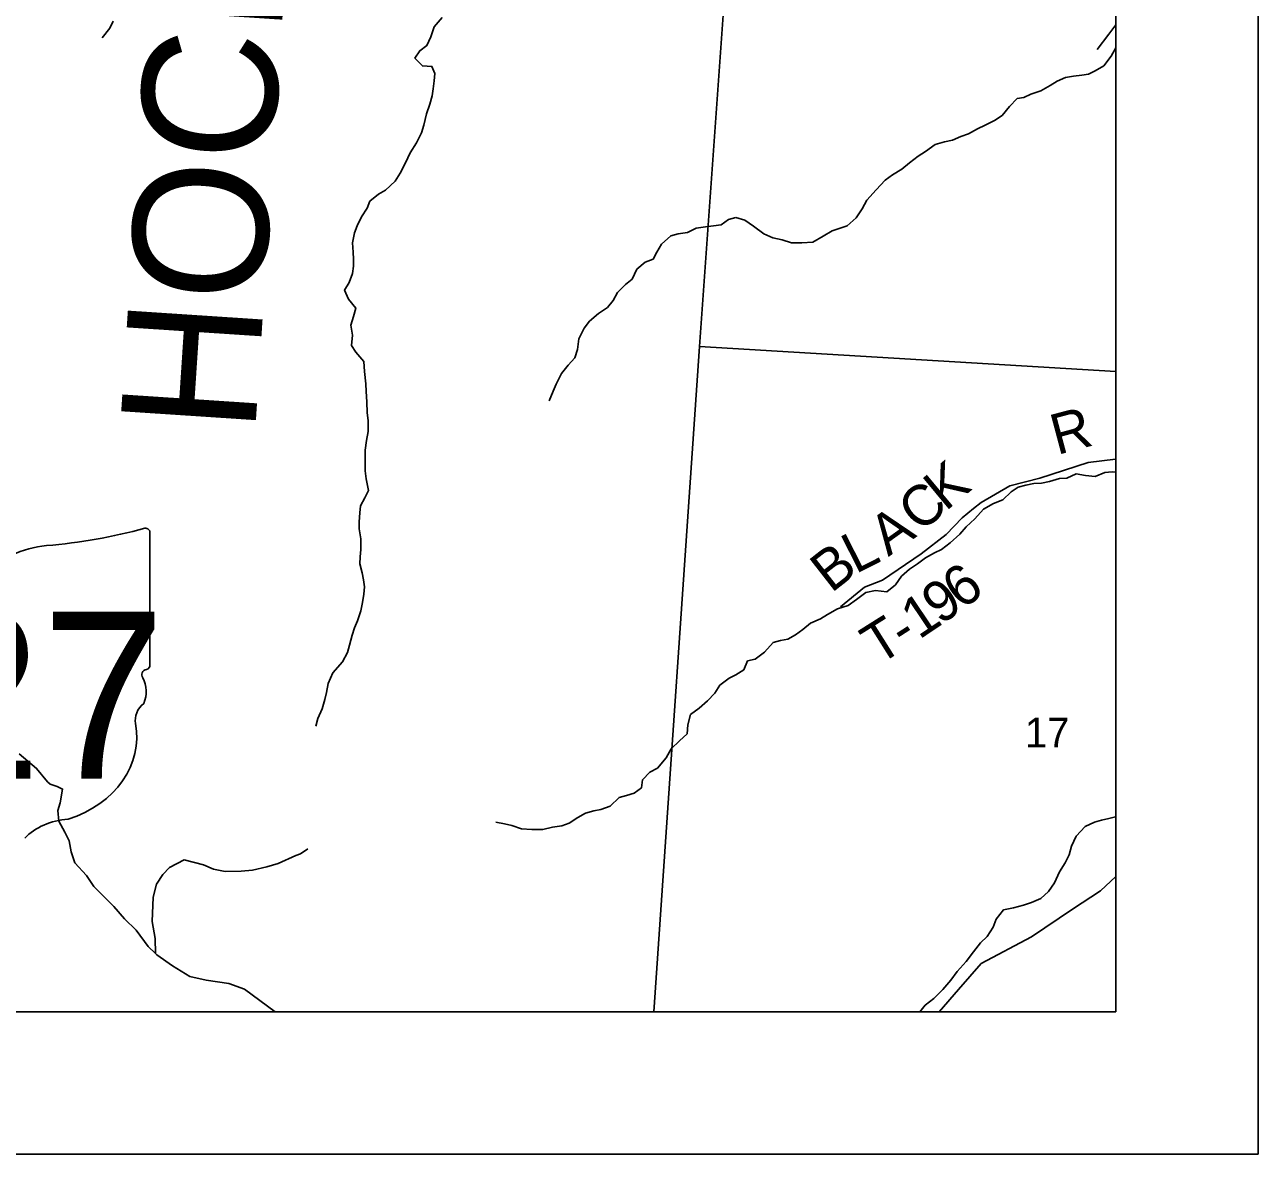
# Model space of a CAD drawing. Extents: x 0 to 42.5, y 0 to 22.
# Drawn here: x 8.135 to 9, y 14 to 14.792 of the extents above; entities that cross this region are included whole.
import ezdxf

# ---------------------------------------------------------------- set-up
doc = ezdxf.new("R2010")
doc.units = 0
for name, color, linetype in [('GM_X_County_Text', 7, 'Continuous'), ('GM_X_Interchange_Ramps', 7, 'Continuous'), ('GM_X_Minor_River', 7, 'Continuous'), ('GM_X_Section_Text', 7, 'Continuous'), ('GM_X_State_Shield', 7, 'Continuous'), ('GM_X_Township_Road', 7, 'Continuous'), ('GM_X_Township_Road_Text', 7, 'Continuous'), ('GM_X_Unincorporated', 7, 'Continuous'), ('SH_Cut_Line', 7, 'Continuous'), ('SH_Data', 7, 'Continuous')]:
    doc.layers.add(name, color=color, linetype=linetype)

msp = doc.modelspace()

# ---------------------------------------------------------------- linework, layer by layer
at = {"layer": 'GM_X_Interchange_Ramps'}
msp.add_lwpolyline([(8.06989, 14.1), (8.9, 14.1), (8.9, 15.53758), (8.67633, 15.55354), (8.32394, 15.58239), (8.30432, 15.58399), (8.29687, 15.58461), (8.16884, 15.59509), (8.1568, 15.41315), (8.09551, 14.48695), (8.07289, 14.12804), (8.07009, 14.10263)], close=True, dxfattribs=at)
at = {"layer": 'GM_X_Minor_River'}
for p, q in [((8.19437, 14.78962), (8.18902, 14.78282)), ((8.19668, 14.79453), (8.19437, 14.78962)), ((8.9, 14.77584), (8.89671, 14.7699)), ((8.89155, 14.76329), (8.88565, 14.75973)), ((8.89671, 14.7699), (8.89155, 14.76329)), ((8.86479, 14.75493), (8.8589, 14.75251)), ((8.87029, 14.75604), (8.86479, 14.75493)), ((8.87616, 14.75657), (8.87029, 14.75604)), ((8.8809, 14.7573), (8.87616, 14.75657)), ((8.88565, 14.75973), (8.8809, 14.7573)), ((8.85396, 14.74932), (8.84749, 14.74556)), ((8.8589, 14.75251), (8.85396, 14.74932)), ((8.83079, 14.74036), (8.82545, 14.73471)), ((8.83553, 14.74109), (8.83079, 14.74036)), ((8.84047, 14.74333), (8.83553, 14.74109)), ((8.84749, 14.74556), (8.84047, 14.74333)), ((8.82029, 14.72848), (8.81497, 14.72491)), ((8.82545, 14.73471), (8.82029, 14.72848)), ((8.80831, 14.72154), (8.80299, 14.71892)), ((8.81497, 14.72491), (8.80831, 14.72154)), ((8.78552, 14.71107), (8.77983, 14.70997)), ((8.79122, 14.71369), (8.78552, 14.71107)), ((8.79672, 14.71555), (8.79122, 14.71369)), ((8.80299, 14.71892), (8.79672, 14.71555)), ((8.76652, 14.70304), (8.76139, 14.69985)), ((8.77338, 14.70812), (8.76652, 14.70304)), ((8.77983, 14.70997), (8.77338, 14.70812)), ((8.75529, 14.69515), (8.74996, 14.69082)), ((8.76139, 14.69985), (8.75529, 14.69515)), ((8.74349, 14.68688), (8.73816, 14.68293)), ((8.74996, 14.69082), (8.74349, 14.68688)), ((8.73816, 14.68293), (8.73187, 14.67634)), ((8.72538, 14.66898), (8.72212, 14.66294)), ((8.73187, 14.67634), (8.72538, 14.66898)), ((8.72212, 14.66294), (8.7179, 14.65651)), ((8.61789, 14.65109), (8.6122, 14.65037)), ((8.62319, 14.65163), (8.61789, 14.65109)), ((8.62833, 14.65539), (8.62319, 14.65163)), ((8.63346, 14.65687), (8.62833, 14.65539)), ((8.63988, 14.65493), (8.63346, 14.65687)), ((8.64591, 14.65072), (8.63988, 14.65493)), ((8.65325, 14.64536), (8.64591, 14.65072)), ((8.71161, 14.65106), (8.70592, 14.6492)), ((8.7179, 14.65651), (8.71161, 14.65106)), ((8.58792, 14.64389), (8.58144, 14.63824)), ((8.59304, 14.64538), (8.58792, 14.64389)), ((8.59949, 14.64628), (8.59304, 14.64538)), ((8.60576, 14.64928), (8.59949, 14.64628)), ((8.6122, 14.65037), (8.60576, 14.64928)), ((8.65948, 14.64248), (8.65325, 14.64536)), ((8.6661, 14.64111), (8.65948, 14.64248)), ((8.69471, 14.64377), (8.68748, 14.63945)), ((8.70118, 14.64752), (8.69471, 14.64377)), ((8.70592, 14.6492), (8.70118, 14.64752)), ((8.58144, 14.63824), (8.57818, 14.63258)), ((8.67252, 14.63898), (8.6661, 14.64111)), ((8.67972, 14.63913), (8.67252, 14.63898)), ((8.68748, 14.63945), (8.67972, 14.63913)), ((8.5698, 14.62542), (8.56408, 14.62072)), ((8.57549, 14.62766), (8.5698, 14.62542)), ((8.57818, 14.63258), (8.57549, 14.62766)), ((8.56408, 14.62072), (8.56081, 14.61373)), ((8.55605, 14.60996), (8.55052, 14.60431)), ((8.56081, 14.61373), (8.55605, 14.60996)), ((8.54745, 14.59864), (8.54344, 14.59374)), ((8.55052, 14.60431), (8.54745, 14.59864)), ((8.54344, 14.59374), (8.53716, 14.5896)), ((8.53087, 14.58415), (8.52705, 14.57924)), ((8.53716, 14.5896), (8.53087, 14.58415)), ((8.52705, 14.57924), (8.5234, 14.57187)), ((8.5224, 14.56429), (8.52046, 14.55842)), ((8.5234, 14.57187), (8.5224, 14.56429)), ((8.52046, 14.55842), (8.51588, 14.55333)), ((8.51129, 14.54748), (8.50745, 14.53992)), ((8.51588, 14.55333), (8.51129, 14.54748)), ((8.50745, 14.53992), (8.50533, 14.53501)), ((8.50533, 14.53501), (8.50264, 14.52839)), ((8.89233, 14.47807), (8.88549, 14.47527)), ((8.89745, 14.47861), (8.89233, 14.47807)), ((8.9, 14.4783), (8.89745, 14.47861)), ((8.83698, 14.46914), (8.83147, 14.46766)), ((8.84247, 14.47024), (8.83698, 14.46914)), ((8.84797, 14.47059), (8.84247, 14.47024)), ((8.85347, 14.47169), (8.84797, 14.47059)), ((8.86049, 14.47392), (8.85347, 14.47169)), ((8.86579, 14.47407), (8.86049, 14.47392)), ((8.87225, 14.47707), (8.86579, 14.47407)), ((8.87887, 14.47589), (8.87225, 14.47707)), ((8.88549, 14.47527), (8.87887, 14.47589)), ((8.82672, 14.46447), (8.82081, 14.459)), ((8.83147, 14.46766), (8.82672, 14.46447)), ((8.80732, 14.45245), (8.80121, 14.44567)), ((8.81435, 14.45639), (8.80732, 14.45245)), ((8.82081, 14.459), (8.81435, 14.45639)), ((8.80121, 14.44567), (8.79511, 14.44002)), ((8.79072, 14.43492), (8.78386, 14.42871)), ((8.79511, 14.44002), (8.79072, 14.43492)), ((8.78386, 14.42871), (8.77776, 14.42401)), ((8.76655, 14.4182), (8.76084, 14.41407)), ((8.77282, 14.42177), (8.76655, 14.4182)), ((8.77776, 14.42401), (8.77282, 14.42177)), ((8.75532, 14.41031), (8.7496, 14.40542)), ((8.76084, 14.41407), (8.75532, 14.41031)), ((8.7496, 14.40542), (8.74558, 14.39938)), ((8.72472, 14.39401), (8.71824, 14.38893)), ((8.73135, 14.3953), (8.72472, 14.39401)), ((8.73949, 14.39448), (8.73135, 14.3953)), ((8.74558, 14.39938), (8.73949, 14.39448)), ((8.70475, 14.38257), (8.69791, 14.37844)), ((8.71234, 14.3848), (8.70475, 14.38257)), ((8.71824, 14.38893), (8.71234, 14.3848)), ((8.69277, 14.37544), (8.68593, 14.37245)), ((8.69791, 14.37844), (8.69277, 14.37544)), ((8.68041, 14.36794), (8.67527, 14.36418)), ((8.68593, 14.37245), (8.68041, 14.36794)), ((8.65971, 14.35878), (8.6536, 14.35218)), ((8.66483, 14.36026), (8.65971, 14.35878)), ((8.66995, 14.36118), (8.66483, 14.36026)), ((8.67527, 14.36418), (8.66995, 14.36118)), ((8.6536, 14.35218), (8.64712, 14.3471)), ((8.63912, 14.33976), (8.6336, 14.33619)), ((8.64162, 14.346), (8.63912, 14.33976)), ((8.64712, 14.3471), (8.64162, 14.346)), ((8.62885, 14.33376), (8.62238, 14.32887)), ((8.6336, 14.33619), (8.62885, 14.33376)), ((8.61874, 14.32339), (8.61359, 14.31793)), ((8.62238, 14.32887), (8.61874, 14.32339)), ((8.61359, 14.31793), (8.60768, 14.31284)), ((8.60178, 14.30833), (8.59983, 14.30114)), ((8.60768, 14.31284), (8.60178, 14.30833)), ((8.59983, 14.30114), (8.59941, 14.29488)), ((8.59388, 14.28999), (8.58816, 14.28433)), ((8.59941, 14.29488), (8.59388, 14.28999)), ((8.58816, 14.28433), (8.58471, 14.27791)), ((8.5786, 14.27074), (8.57308, 14.26793)), ((8.58471, 14.27791), (8.5786, 14.27074)), ((8.56793, 14.26266), (8.56732, 14.25697)), ((8.57308, 14.26793), (8.56793, 14.26266)), ((8.56218, 14.25321), (8.55687, 14.25154)), ((8.56732, 14.25697), (8.56218, 14.25321)), ((8.54527, 14.24422), (8.53881, 14.2418)), ((8.55156, 14.25025), (8.54527, 14.24422)), ((8.55687, 14.25154), (8.55156, 14.25025)), ((8.52268, 14.23621), (8.51659, 14.23208)), ((8.528, 14.23921), (8.52268, 14.23621)), ((8.53388, 14.24088), (8.528, 14.23921)), ((8.53881, 14.2418), (8.53388, 14.24088)), ((8.47133, 14.23161), (8.46509, 14.23298)), ((8.47643, 14.23044), (8.47133, 14.23161)), ((8.48323, 14.22812), (8.47643, 14.23044)), ((8.49043, 14.2277), (8.48323, 14.22812)), ((8.49819, 14.22765), (8.49043, 14.2277)), ((8.50483, 14.22931), (8.49819, 14.22765)), ((8.51146, 14.2304), (8.50483, 14.22931)), ((8.51659, 14.23208), (8.51146, 14.2304))]:
    msp.add_line(p, q, dxfattribs=at)
for points in [[(8.42751, 14.79702), (8.42197, 14.79061), (8.41946, 14.78361), (8.41676, 14.77737), (8.41182, 14.77379), (8.40837, 14.76851), (8.41363, 14.76316), (8.42026, 14.76274), (8.4223, 14.7578), (8.42189, 14.75268), (8.42109, 14.747), (8.42049, 14.74226), (8.41893, 14.73639), (8.41661, 14.72958), (8.41466, 14.72163), (8.4131, 14.71614), (8.40945, 14.70914), (8.40505, 14.70216), (8.40178, 14.69516), (8.39813, 14.68798), (8.39449, 14.68231), (8.38782, 14.67591), (8.38287, 14.6731), (8.37678, 14.6682), (8.37485, 14.66329), (8.37102, 14.65724), (8.36795, 14.651), (8.36602, 14.64609), (8.36464, 14.63908), (8.36497, 14.63244), (8.36532, 14.6277), (8.36528, 14.62277), (8.36449, 14.61765), (8.36217, 14.61122), (8.3591, 14.60593), (8.3619, 14.59965), (8.36696, 14.59336), (8.36522, 14.58749), (8.36347, 14.58125), (8.36455, 14.57441), (8.36393, 14.56721), (8.36693, 14.56245), (8.37256, 14.55578), (8.37308, 14.54876), (8.37396, 14.54022), (8.3743, 14.53491), (8.37463, 14.5277), (8.37495, 14.51992), (8.37548, 14.51442), (8.37562, 14.50683), (8.37443, 14.50039), (8.37344, 14.49376), (8.37339, 14.48636), (8.37352, 14.47916)], [(8.37352, 14.47916), (8.37424, 14.47365), (8.37589, 14.46549), (8.3732, 14.46039), (8.37032, 14.45471), (8.36971, 14.44979), (8.36929, 14.44353), (8.36925, 14.4386), (8.37034, 14.43158), (8.37047, 14.42399), (8.36987, 14.41888), (8.36964, 14.41395), (8.3713, 14.40768), (8.37221, 14.40274), (8.37294, 14.398), (8.37252, 14.39269), (8.37172, 14.38682), (8.37054, 14.38113), (8.36803, 14.37413), (8.3661, 14.36922), (8.36436, 14.36392), (8.36242, 14.3571), (8.36105, 14.3518), (8.3576, 14.34519), (8.35091, 14.33764), (8.34745, 14.33008), (8.34627, 14.32383), (8.34529, 14.31891), (8.34335, 14.31228), (8.34027, 14.30566), (8.33891, 14.30017)], [(8.9, 14.23668), (8.89986, 14.23661), (8.89512, 14.23551), (8.89, 14.2344), (8.88507, 14.23292), (8.87861, 14.22992)], [(8.87861, 14.22992), (8.87231, 14.22314), (8.86885, 14.21595), (8.86729, 14.21008), (8.86441, 14.20441), (8.86058, 14.19799), (8.85711, 14.19043), (8.8529, 14.1842), (8.84738, 14.1793), (8.84092, 14.1765), (8.83522, 14.17464), (8.8282, 14.17279), (8.82119, 14.17132), (8.81622, 14.1649), (8.81391, 14.15923), (8.80988, 14.1528), (8.80512, 14.14828), (8.80015, 14.14206), (8.79499, 14.13526), (8.78869, 14.12829), (8.78429, 14.12206), (8.77875, 14.11564), (8.77245, 14.10924), (8.76636, 14.10454), (8.76251, 14.1)]]:
    msp.add_lwpolyline(points, dxfattribs=at)
at = {"layer": 'GM_X_State_Shield'}
for p, q in [((8.22252, 14.34303), (8.22252, 14.43596)), ((8.22249, 14.34306), (8.22252, 14.34303))]:
    msp.add_line(p, q, dxfattribs=at)
for centre, major_axis, start_param, end_param in [((8.1183, 14.67375), (0.31027, 0), 4.814394, 5.042369), ((8.21927, 14.43635), (0.00326, 0), 6.141152, 7.989035), ((8.15788, 14.3773), (0.06242, 0), 1.699011, 2.107814), ((8.22177, 14.33621), (0.00504, 0), 1.883978, 3.671073), ((8.21904, 14.34267), (0.00349, 0), 5.05454, 6.418171), ((8.1897, 14.32446), (0.03026, 0), 5.934695, 6.695948), ((8.23419, 14.30414), (0.02201, 0), 2.387724, 3.262537), ((8.13568, 14.29232), (0.07761, 0), 5.101752, 6.440018), ((8.1684, 14.20098), (0.0425, 0), 1.647645, 2.488434)]:
    msp.add_ellipse(centre, major_axis=major_axis, ratio=0.8, start_param=start_param, end_param=end_param, dxfattribs=at)
at = {"layer": 'GM_X_Township_Road'}
for points in [[(8.88698, 14.77457), (8.89507, 14.78546), (8.9, 14.79187)], [(8.8003, 14.45281), (8.80552, 14.45705), (8.82576, 14.4686), (8.8468, 14.47407), (8.88053, 14.48496), (8.8997, 14.48738), (8.9, 14.48732)], [(8.7069, 14.38377), (8.7237, 14.39776), (8.7364, 14.4026), (8.76361, 14.42104), (8.78099, 14.43465), (8.7923, 14.44632), (8.8003, 14.45281)], [(8.13081, 14.2809), (8.14304, 14.27054), (8.15071, 14.26111), (8.15262, 14.25961), (8.15738, 14.25793), (8.16119, 14.25606), (8.15955, 14.24656), (8.15788, 14.24104), (8.1585, 14.23364), (8.16274, 14.22588), (8.16582, 14.21983), (8.16721, 14.21205), (8.16973, 14.20429), (8.17796, 14.19542), (8.18315, 14.18768), (8.18889, 14.18183), (8.19711, 14.17373), (8.20477, 14.16505), (8.21281, 14.15714), (8.22125, 14.14581), (8.22632, 14.14082), (8.22737, 14.13978), (8.23825, 14.13226), (8.25046, 14.12476), (8.26187, 14.12219), (8.27785, 14.11984), (8.28889, 14.11575), (8.31034, 14.1)], [(8.22632, 14.14082), (8.22615, 14.15135), (8.22397, 14.1633), (8.2248, 14.1804), (8.22701, 14.18953), (8.23152, 14.19621), (8.23623, 14.20118), (8.24664, 14.20638), (8.26015, 14.20307), (8.26701, 14.19989), (8.27538, 14.19824), (8.28658, 14.19852), (8.29437, 14.19915), (8.30442, 14.2015), (8.31257, 14.20384), (8.32487, 14.20944), (8.32809, 14.2106), (8.33319, 14.21425)], [(8.77621, 14.1), (8.78975, 14.11553), (8.80558, 14.13368), (8.84096, 14.15256), (8.86969, 14.17195), (8.88935, 14.18482), (8.9, 14.19477)]]:
    msp.add_lwpolyline(points, dxfattribs=at)
at = {"layer": 'GM_X_Unincorporated'}
for points in [[(8.9, 14.54897), (8.9, 15.05443), (8.64401, 15.07062), (8.60812, 14.5665)], [(8.57594, 14.1), (8.9, 14.1), (8.9, 14.54897), (8.60812, 14.5665)]]:
    msp.add_lwpolyline(points, close=True, dxfattribs=at)
at = {"layer": 'SH_Cut_Line'}
msp.add_lwpolyline([(8.24781, 16.59008), (8.17933, 15.79111), (8.17776, 15.76158), (8.17561, 15.72139), (8.1727, 15.66691), (8.17075, 15.63044), (8.16995, 15.61544), (8.16884, 15.59509), (8.1568, 15.41315), (8.09551, 14.48695), (8.07289, 14.12804), (8.07009, 14.10263), (8.06989, 14.1), (8.9, 14.1), (8.9, 19.05381)], dxfattribs=at)
at = {"layer": 'SH_Data'}
for p, q in [((9, 21), (9, 14)), ((8.9, 20.9), (8.9, 14.1)), ((2.1, 14.1), (8.9, 14.1)), ((2, 14), (9, 14))]:
    msp.add_line(p, q, dxfattribs=at)

# ---------------------------------------------------------------- texts
at = {"layer": 'GM_X_County_Text'}
msp.add_text('HOCKING COUNTY', height=0.094697, rotation=86.22845, dxfattribs=at).set_placement((8.29618, 14.5044))
at = {"layer": 'GM_X_Section_Text'}
msp.add_text('17', height=0.020928, rotation=0.00001, dxfattribs=at).set_placement((8.83632, 14.28526))
at = {"layer": 'GM_X_State_Shield'}
msp.add_text('327', height=0.117031, dxfattribs=at).set_placement((7.97243, 14.26338))
at = {"layer": 'GM_X_Township_Road_Text'}
for s, rotation, p in [('R', 14.96209, (8.8588, 14.49022)), ('K', 39.77432, (8.78056, 14.45037)), ('C', 41.101, (8.76311, 14.43514)), ('A', 35.63613, (8.74048, 14.41874)), ('L', 26.93495, (8.71751, 14.40667)), ('B', 37.98383, (8.70034, 14.39308)), ('6', 36.91185, (8.79212, 14.3813)), ('9', 35.08437, (8.777, 14.37066)), ('1', 33.95391, (8.76198, 14.36054)), ('T', 32.21481, (8.7334, 14.3424)), ('-', 32.71867, (8.75161, 14.35387))]:
    msp.add_text(s, height=0.02841, rotation=rotation, dxfattribs=at).set_placement(p)

doc.saveas('drawing.dxf')
